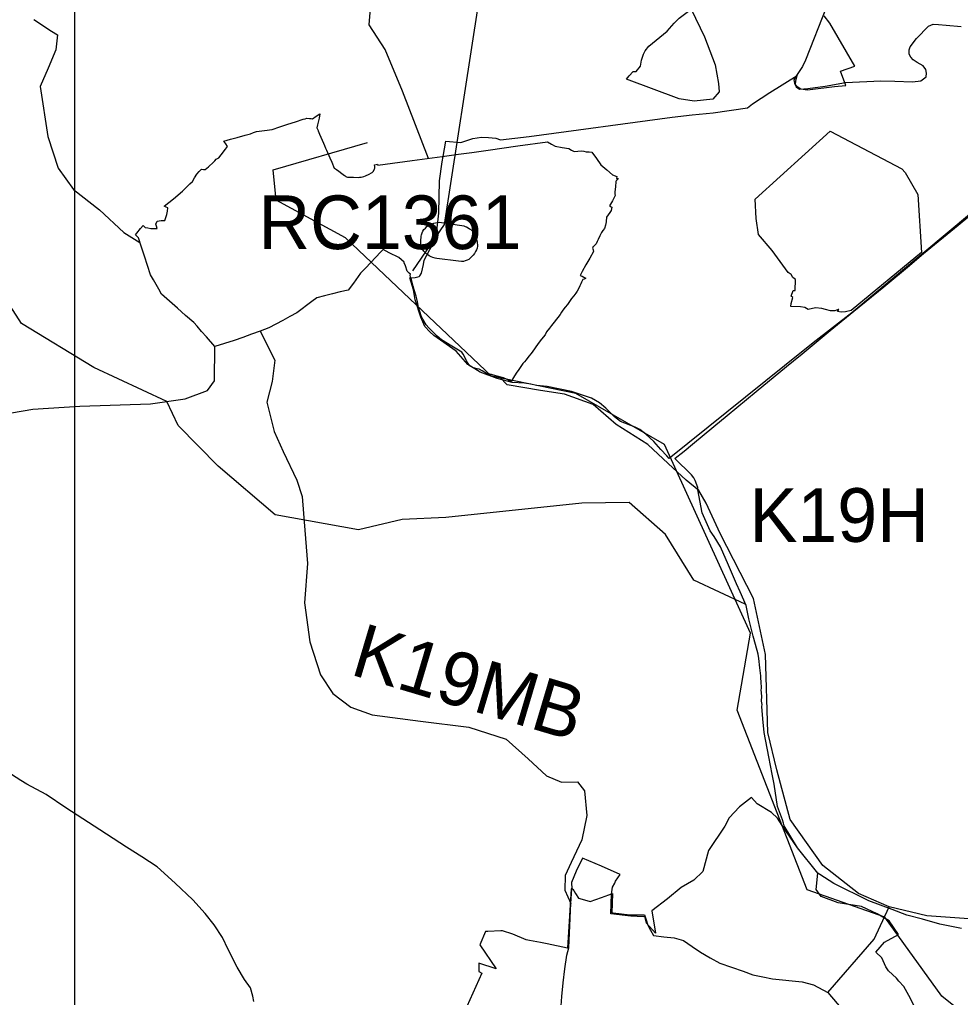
# Model space of a CAD drawing. Extents: x -789162 to -606354, y -1062736 to -945481.
# Drawn here: x -694530 to -691900, y -979512 to -976779 of the extents above; entities that cross this region are included whole.
import ezdxf

# ---------------------------------------------------------------- set-up
doc = ezdxf.new("R2010")
doc.units = 0
for name, color, linetype in [('_Rámeček', 7, 'Continuous'), ('_SIRSI VZTAHY_CYKLOTRASY MISTNI S', 7, 'Continuous'), ('_SIRSI VZTAHY_NATURA_EVL', 7, 'Continuous'), ('_SIRSI VZTAHY_OP vodnich zdroju II stupne', 7, 'Continuous'), ('_SIRSI VZTAHY_PRIRODNIHO PARKU', 7, 'Continuous'), ('_SIRSI VZTAHY_SILNICE II TRIDY_NAVRH', 7, 'Continuous'), ('_SIRSI VZTAHY_SILNICE III TRIDY_STAV', 7, 'Continuous'), ('_SIRSI VZTAHY_USES_NRBK_S', 7, 'Continuous'), ('_SIRSI VZTAHY_USES_popis S', 7, 'Continuous'), ('_SIRSI VZTAHY_USES_RBC_S', 7, 'Continuous'), ('_SIRSI VZTAHY_USES_RBK_S', 7, 'Continuous')]:
    doc.layers.add(name, color=color, linetype=linetype)

msp = doc.modelspace()

# ---------------------------------------------------------------- linework, layer by layer
at = {"layer": '_Rámeček'}
msp.add_lwpolyline([(-674375.7, -995477.3), (-674375.7, -975976.1), (-694376.9, -975976.1), (-694376.9, -995477.3)], dxfattribs=at)
at = {"layer": '_SIRSI VZTAHY_CYKLOTRASY MISTNI S'}
for points in [[(-693430.9, -977481.3), (-693342, -977351.2), (-693247.9, -976741.8), (-693445.4, -976554.8), (-693848.9, -976325.5), (-693869.5, -976106.5), (-693821.6, -975897.8), (-694351.6, -975456.3), (-694980.9, -975292.1), (-695182.6, -975257.9)], [(-692501.8, -978412.4), (-692645.1, -978346), (-692724.8, -978218.4), (-692825.7, -978128.1), (-692958.4, -978130.8), (-693338.1, -978170.6), (-693460.3, -978175.9), (-693582.4, -978205.2), (-693816.1, -978162.6), (-693975.4, -978027.1), (-694086.9, -977912.9), (-694118.8, -977846.4), (-694323.2, -977750.8), (-694525, -977628.6), (-694645.8, -977440.6), (-694775.9, -977208.1), (-694933.9, -976966.3), (-695017.6, -976859.3), (-695110.5, -976836.1), (-695235.9, -976896.5)], [(-691816, -979617.5), (-691951.9, -979508.8), (-692110.7, -979287.6), (-692328, -979211), (-692523.8, -978708.8), (-692486.6, -978493.5), (-692726.7, -977966.7), (-692975.5, -977824), (-693210.7, -977775.4), (-693492.4, -977508.6), (-693619, -977388.9), (-693813.4, -977283.8), (-693821.4, -977198.8), (-693557.4, -977122)]]:
    msp.add_lwpolyline(points, dxfattribs=at)
at = {"layer": '_SIRSI VZTAHY_NATURA_EVL'}
msp.add_lwpolyline([(-692030.2, -979534.1), (-692043.8, -979507.1), (-692057.6, -979481.6), (-692071.6, -979466.3), (-692078.5, -979458.4), (-692101.1, -979437.6), (-692108.3, -979426.5), (-692119.9, -979401.7), (-692136.2, -979385.6), (-692112.4, -979357.5), (-692073.2, -979336.5), (-692099.1, -979298.1), (-692132.9, -979278.4), (-692176, -979257.8), (-692241.7, -979247.6), (-692289.5, -979229.8), (-692303.2, -979210.4), (-692298.1, -979165), (-692355.3, -979093.8), (-692397.8, -979031.3), (-692411.1, -979010.8), (-692428.1, -978994.7), (-692468.2, -978971.2), (-692483.7, -978953.1), (-692517.6, -978978.8), (-692546.6, -979009.8), (-692558.3, -979033.4), (-692604.1, -979101.2), (-692620.2, -979159.6), (-692645.3, -979184.3), (-692680.1, -979205.2), (-692718.8, -979236), (-692762.8, -979269.7), (-692752.6, -979332.2), (-692777.9, -979304.2), (-692782.3, -979286), (-692786.3, -979286.8), (-692821.5, -979284.9), (-692877, -979278.3), (-692875.8, -979223.4), (-692873, -979204.1), (-692866.2, -979193), (-692864.4, -979187.1), (-692850.8, -979168.4), (-692903.1, -979145.4), (-692956.8, -979122.3), (-692974, -979158.8), (-692987.4, -979190.8), (-692986.3, -979208.1), (-692988.3, -979208.7), (-692998, -979374.1), (-693055.4, -979362.6), (-693074.3, -979358.8), (-693105, -979352.7), (-693113.6, -979351), (-693150.9, -979334.9), (-693179.8, -979325.6), (-693185.2, -979325.9), (-693220.8, -979327.6), (-693227.2, -979327.9), (-693243.2, -979365.2), (-693197.8, -979432.5), (-693246, -979416.7), (-693246.6, -979439.9), (-693237.9, -979444), (-693279.9, -979537.8)], dxfattribs=at)
at = {"layer": '_SIRSI VZTAHY_OP vodnich zdroju II stupne'}
for points in [[(-692833.2, -976945.1), (-692826.4, -976935.9), (-692814.3, -976924), (-692806.4, -976923.4), (-692794.5, -976908.7), (-692791, -976891.6), (-692785.8, -976874.9), (-692781.1, -976865.8), (-692770.8, -976853), (-692719.4, -976810.6), (-692700.5, -976788.6), (-692686.2, -976774.3), (-692652.6, -976749.9), (-692615.2, -976827.2), (-692585.3, -976905.4), (-692576.2, -976957.6), (-692573.9, -976980.1), (-692591.6, -977001.1), (-692644.1, -977006.6), (-692685.9, -976999.7)], [(-692264, -977090.8), (-692063.6, -977196.2), (-692054.7, -977206.4), (-692018.6, -977267.7), (-692008.2, -977429.7), (-692204.9, -977591.6), (-692221.3, -977595.4), (-692233.5, -977596.1), (-692243.9, -977594.4), (-692240, -977589.1), (-692241.5, -977588.7), (-692251, -977593.2), (-692262.6, -977593), (-692276.7, -977589.2), (-692287.1, -977586.1), (-692305.2, -977584.2), (-692325.5, -977589.4), (-692334.6, -977583.2), (-692347.1, -977581.9), (-692374, -977580.8), (-692373.4, -977572.2), (-692367.9, -977555.3), (-692373.1, -977552), (-692367, -977535.5), (-692361.4, -977536.3), (-692360.7, -977505.5), (-692368.5, -977499.2), (-692373.3, -977491.3), (-692381.5, -977485.2), (-692426.3, -977424.3), (-692464.5, -977379.1), (-692470.8, -977335), (-692473.5, -977280.3)], [(-693357.1, -977345.3), (-693294, -977353.8), (-693288.5, -977355.4), (-693284.7, -977356.7), (-693280.8, -977358.3), (-693276.4, -977360.8), (-693272.2, -977363.4), (-693269, -977365.6), (-693265.8, -977368.5), (-693262.6, -977371.4), (-693259.1, -977375.6), (-693257.5, -977379.7), (-693255.8, -977383.6), (-693253.9, -977387.1), (-693253.3, -977390.6), (-693252, -977396.1), (-693251.4, -977399.6), (-693251, -977403.2), (-693250.1, -977407.6), (-693250.4, -977412.1), (-693251.4, -977417.2), (-693252.6, -977422.1), (-693255.2, -977427.2), (-693258.4, -977432.6), (-693261.9, -977436.8), (-693265.5, -977441), (-693270.3, -977445.4), (-693274.4, -977449.3), (-693278.9, -977451.2), (-693284.4, -977453.1), (-693289.5, -977454.4), (-693294.9, -977454.4), (-693303.6, -977454.1), (-693363.5, -977446.4), (-693368.7, -977445.4), (-693374.7, -977443.8), (-693379.6, -977441.9), (-693385.6, -977438.7), (-693391.9, -977433.9), (-693395.3, -977431), (-693399.7, -977425.6), (-693403.6, -977420.8), (-693406.5, -977415), (-693408.4, -977408.3), (-693408.7, -977402.5), (-693408.7, -977397.1), (-693408.1, -977392.9), (-693407.8, -977388.4), (-693407.4, -977384.2), (-693406.8, -977380.1), (-693404.9, -977374.9), (-693402.9, -977369.8), (-693400.1, -977365.3), (-693395.6, -977361.2), (-693391.4, -977356.7), (-693385.3, -977352.8), (-693378.6, -977349.9), (-693372.2, -977347.4), (-693363, -977346)]]:
    msp.add_lwpolyline(points, close=True, dxfattribs=at)
msp.add_lwpolyline([(-691897.1, -979319.3), (-691956.9, -979307.6), (-692005.7, -979293.4), (-692049.5, -979282.3), (-692090.2, -979266.2), (-692155.7, -979242.2), (-692254.1, -979193.7), (-692293.1, -979168.6), (-692298.1, -979165), (-692355.3, -979093.8), (-692392.4, -979032.4), (-692394.8, -979024.8), (-692397.2, -979015.7), (-692411.4, -978978.3), (-692420.9, -978915.8), (-692426.2, -978887.8), (-692435.6, -978839.3), (-692448.8, -978771.7), (-692451.9, -978733.2), (-692454.8, -978699), (-692454.1, -978693.4), (-692455.6, -978683.8), (-692455.1, -978670.1), (-692456.5, -978652.3), (-692456.4, -978648), (-692456.4, -978640.2), (-692456.5, -978635.9), (-692458.1, -978612.8), (-692460.2, -978590.5), (-692463.8, -978565), (-692465.3, -978552.1), (-692467.7, -978542.3), (-692479.4, -978501.9), (-692490.9, -978453.9), (-692498.7, -978416.9), (-692515.9, -978377.8), (-692525.7, -978356.1), (-692548.6, -978303.9), (-692570.7, -978252.6), (-692588.7, -978223.6), (-692599.7, -978207.8), (-692618.3, -978165.7), (-692621.8, -978157.1), (-692633.6, -978092.9), (-692634.1, -978086.4), (-692641, -978067), (-692645.1, -978059.7), (-692652.1, -978051.2), (-692698.7, -978005.5), (-692692.4, -978001.1), (-692680.8, -977991.7), (-692672.4, -977984.8), (-692648.4, -977965.2), (-692589.3, -977916.5), (-692551.8, -977885.7), (-692470.5, -977818.5), (-692385.7, -977748.5), (-692342.1, -977712.8), (-692263.7, -977648.1), (-692198, -977594), (-692114.3, -977525.3), (-692042.4, -977465.6), (-692002.7, -977432.9), (-691906.3, -977353.6), (-691851.8, -977308.9)], dxfattribs=at)
at = {"layer": '_SIRSI VZTAHY_PRIRODNIHO PARKU'}
msp.add_lwpolyline([(-691806.7, -977267), (-692203, -977598.6), (-692311.7, -977682.6), (-692392, -977746.4), (-692714.2, -978005.2), (-692721, -977998.2), (-692737, -977980.8), (-692757, -977957.7), (-692779, -977937.3), (-692796, -977924.8), (-692809, -977918.2), (-692850, -977902.2), (-692867, -977889.5), (-692891, -977864.8), (-692909, -977850.2), (-692931, -977836.8), (-692987, -977818.2), (-693055, -977804.2), (-693085, -977801.7), (-693101, -977797.5), (-693119, -977794.7), (-693153, -977792.8), (-693195, -977782), (-693243, -977764.6), (-693277, -977742.6), (-693310, -977705.6), (-693372, -977661.3), (-693383, -977651.3), (-693397, -977636.1), (-693408, -977610.6), (-693424, -977562.4), (-693429, -977534.3), (-693439, -977500.7), (-693424, -977499.1), (-693417, -977498.1), (-693413, -977497.2), (-693411, -977495.1), (-693407, -977487.6), (-693401, -977463.1), (-693398.9, -977451.4), (-693376, -977407), (-693365, -977377.4), (-693358, -977319.7), (-693356, -977229.2), (-693349, -977175.8), (-693346, -977161.5), (-693339, -977118.6), (-693297, -977121.8), (-693280, -977116.6), (-693263, -977111), (-693239, -977107.3), (-693219, -977107.9), (-693199, -977109.7), (-693186, -977114.4), (-693106, -977105.4), (-692706, -977050.9), (-692650, -977044.4), (-692591, -977038.8), (-692495, -977025.5), (-692481, -977014.2), (-692433, -976982.3), (-692356, -976934.7), (-692358, -976939), (-692361, -976950.9), (-692362, -976959.7), (-692359, -976964.1), (-692346, -976971.7), (-692327, -976974.8), (-692252, -976965.5), (-692220, -976962.6), (-692235, -976923.1), (-692195, -976908.8), (-692265, -976788.5), (-692281, -976767.7)], dxfattribs=at)
at = {"layer": '_SIRSI VZTAHY_SILNICE II TRIDY_NAVRH'}
msp.add_lwpolyline([(-692274.3, -976742.7), (-692333, -976891.6), (-692341, -976909.9), (-692358.4, -976935.3), (-692365.4, -976947.2), (-692363.8, -976956.1), (-692359.4, -976966.4), (-692349.3, -976972.8), (-692326.7, -976971.3), (-692277.8, -976964.3), (-692220.9, -976954.7), (-692122.2, -976950), (-692083.2, -976950.7), (-692033.3, -976952.9), (-692010.5, -976950), (-691995.9, -976938.6), (-691994.4, -976928.4), (-691996, -976917.8), (-692003.9, -976907.8), (-692020.3, -976898.2), (-692031.7, -976891), (-692038.4, -976883.7), (-692043.4, -976875.3), (-692043.4, -976863.6), (-692040.2, -976854.5), (-692022.2, -976831), (-691989.2, -976797), (-691976.3, -976791.1), (-691961, -976791.9), (-691939.6, -976794.4), (-691897.9, -976798.1)], dxfattribs=at)
at = {"layer": '_SIRSI VZTAHY_SILNICE III TRIDY_STAV'}
msp.add_lwpolyline([(-693875.8, -979523.7), (-693877.8, -979508.6), (-693885.1, -979485), (-693901.9, -979461.8), (-693922.4, -979427.4), (-693947.3, -979378), (-693963.2, -979344.3), (-693986.4, -979308.7), (-694011.7, -979277.3), (-694046.3, -979239.2), (-694095.2, -979192.2), (-694146, -979146.8), (-694189, -979118.9), (-694231.8, -979091.6), (-694306.4, -979043.6), (-694401.3, -978981.7), (-694456.4, -978945.2), (-694510.1, -978915.9), (-694526.8, -978906.1), (-694566.2, -978880.9), (-694616.9, -978853), (-694637, -978838.3), (-694660.8, -978814.1)], dxfattribs=at)
at = {"layer": '_SIRSI VZTAHY_USES_NRBK_S'}
for points in [[(-694490.2, -976778.3), (-694440.9, -976811.3), (-694424.1, -976820.8), (-694428.9, -976862.9), (-694450.9, -976914.3), (-694472.8, -976965.7), (-694451.7, -977105), (-694422.9, -977194.2), (-694380, -977253.7), (-694306.5, -977310.5), (-694238.8, -977374.1), (-694193.7, -977401.3)], [(-693858, -977649.2), (-693816.6, -977731.1), (-693824.2, -977790.3), (-693838.6, -977848), (-693818.1, -977930.1), (-693793.8, -977986.2), (-693755.1, -978066), (-693740.4, -978111.4), (-693736.6, -978159), (-693725.4, -978298.9), (-693734.1, -978408.8), (-693718.5, -978518), (-693689, -978610.4), (-693654.3, -978662.9), (-693604, -978700.6), (-693544.9, -978722), (-693409.7, -978739.5), (-693274.6, -978757), (-693169.4, -978789.8), (-693108.5, -978845.5), (-693057, -978892.6), (-693015.6, -978910.4), (-692970.6, -978909.6), (-692951, -978934.8), (-692944.1, -979003.9), (-692958.7, -979071.8), (-692987.9, -979134.9), (-693004.9, -979171.5), (-693005.6, -979211.8), (-692988.8, -979249.5)], [(-691863.4, -979293.7), (-691902.2, -979290.8), (-691993.9, -979283.9), (-692098.9, -979259.1), (-692184.4, -979221.3), (-692219.1, -979194.2), (-692284.7, -979143.2), (-692376.2, -979015.1), (-692413, -978875.7), (-692437.8, -978771.4), (-692445.1, -978553.5), (-692477.9, -978396.7), (-692571.2, -978215.2), (-692610.6, -978130.8), (-692631.2, -978095.3), (-692666.3, -978066), (-692717, -978019.1), (-692773.9, -977966.6), (-692862.4, -977910.4), (-692926.2, -977854.4), (-693006.3, -977826.1), (-693074.2, -977815), (-693167.5, -977799.7), (-693188.3, -977776.9)]]:
    msp.add_lwpolyline(points, dxfattribs=at)
at = {"layer": '_SIRSI VZTAHY_USES_RBC_S'}
msp.add_lwpolyline([(-693754.9, -977598.4), (-693774.6, -977608.9), (-693794.4, -977619.4), (-693814.1, -977629.9), (-693833.8, -977640.4), (-693858, -977649.2), (-693882.1, -977658), (-693906.3, -977666.9), (-693930.5, -977675.7), (-693957.2, -977684.1), (-693984, -977692.5), (-694007.8, -977665.4), (-694021.3, -977650.1), (-694033.7, -977636), (-694043.3, -977625.8), (-694066, -977605.6), (-694088.6, -977585.4), (-694110.9, -977565.8), (-694133.2, -977546.1), (-694140.9, -977532.6), (-694148.7, -977519.2), (-694156.4, -977505.7), (-694164.2, -977492.3), (-694172.6, -977466.3), (-694181.1, -977440.3), (-694189.5, -977414.3), (-694198, -977388.3), (-694206, -977380.5), (-694202.6, -977376), (-694192.1, -977362.9), (-694184.8, -977354.3), (-694182.2, -977357), (-694179.5, -977359.6), (-694171.4, -977361), (-694163.4, -977362.3), (-694154.5, -977362.3), (-694145.7, -977362.3), (-694147.6, -977356.4), (-694149.4, -977350.5), (-694145.7, -977342.5), (-694140.1, -977341.1), (-694134.4, -977339.8), (-694129.3, -977340.1), (-694124.2, -977340.3), (-694121.3, -977332), (-694118.3, -977323.7), (-694117, -977314.3), (-694115.6, -977304.9), (-694120.7, -977302.5), (-694125.8, -977300.1), (-694113.1, -977289.6), (-694100.3, -977279.2), (-694074.9, -977258.2), (-694061.1, -977244.6), (-694054.2, -977237.7), (-694047.3, -977230.9), (-694041.1, -977220.7), (-694035, -977210.6), (-694028.3, -977203.6), (-694021.6, -977196.6), (-694016.5, -977197.2), (-694011.4, -977197.7), (-694002.3, -977190.2), (-693988.4, -977177.3), (-693984.6, -977173), (-693980.9, -977168.8), (-693975.2, -977165.9), (-693973.4, -977165), (-693967.2, -977157), (-693954.9, -977140.9), (-693948.7, -977132.9), (-693954.1, -977125.6), (-693959.4, -977118.4), (-693940.7, -977113.3), (-693921.9, -977108.2), (-693899.4, -977102), (-693884.4, -977098), (-693876.1, -977094.5), (-693867.8, -977091.1), (-693845.9, -977088.4), (-693823.9, -977085.8), (-693802.3, -977078.5), (-693780.6, -977071.3), (-693758.9, -977064), (-693737.2, -977056.8), (-693732.2, -977055.6), (-693727.2, -977054.3), (-693719.4, -977055), (-693715.5, -977055.4), (-693711.6, -977055.8), (-693701, -977049), (-693690.4, -977042.3), (-693692.9, -977053.8), (-693695.3, -977065.2), (-693697.1, -977073), (-693698.9, -977080.8), (-693697.2, -977084.7), (-693695.4, -977088.6), (-693695.6, -977089.9), (-693692, -977098.5), (-693688.3, -977107.1), (-693684.7, -977115.7), (-693681, -977124.2), (-693678, -977131), (-693675.1, -977137.8), (-693672.5, -977143.8), (-693663.2, -977165.1), (-693657.7, -977177.6), (-693650.6, -977194.1), (-693647.5, -977195.7), (-693644.4, -977197.4), (-693637.8, -977202.7), (-693629.6, -977208.9), (-693622.1, -977214.5), (-693620.2, -977215.8), (-693618.1, -977217), (-693616, -977218.2), (-693613.8, -977218.8), (-693611.3, -977219.1), (-693596.4, -977219.3), (-693581.5, -977219.6), (-693579, -977219.4), (-693575.2, -977219), (-693568.1, -977217.2), (-693563.5, -977215.3), (-693553.3, -977210.4), (-693546.7, -977207.1), (-693544.6, -977205.7), (-693541, -977202.4), (-693537.8, -977196), (-693537.1, -977193.9), (-693537.5, -977190.6), (-693538.3, -977184.4), (-693533.8, -977183.8), (-693529.3, -977183.1), (-693528.9, -977185.6), (-693508.1, -977182.8), (-693432.5, -977172.7), (-693348.7, -977161.6), (-693303.3, -977155.2), (-693266.1, -977149.9), (-693219.8, -977143.4), (-693137, -977131.8), (-693054.1, -977120.1), (-693043.3, -977126.4), (-693032.5, -977132.7), (-693013.7, -977136), (-692994.9, -977139.3), (-692987.4, -977143.3), (-692979.8, -977147.4), (-692969.6, -977146.5), (-692959.3, -977145.6), (-692952.7, -977146.7), (-692946.1, -977147.9), (-692938, -977148.6), (-692929.9, -977149.3), (-692917.5, -977167.1), (-692905, -977185), (-692888.5, -977198.5), (-692872.1, -977212.1), (-692860.5, -977217), (-692861.5, -977222.5), (-692857.1, -977223.2), (-692857.2, -977224.8), (-692859.3, -977226.6), (-692862.2, -977229.6), (-692862.9, -977230.8), (-692864.6, -977245.9), (-692866, -977259.7), (-692865.8, -977265.8), (-692865.4, -977270.7), (-692873, -977285), (-692880.6, -977299.3), (-692878.9, -977300.2), (-692876, -977301.9), (-692874.6, -977302.7), (-692875.5, -977307.4), (-692876.4, -977312.1), (-692879.7, -977317.6), (-692884.5, -977324.1), (-692889.2, -977330.6), (-692889.7, -977334.9), (-692890.1, -977339.2), (-692890, -977343.5), (-692892.5, -977353), (-692895, -977362.5), (-692899.3, -977368.2), (-692903.5, -977373.9), (-692908, -977383.5), (-692912.5, -977393.1), (-692915.4, -977399.2), (-692918.4, -977405.3), (-692921.3, -977408.4), (-692924.2, -977411.4), (-692925.9, -977412.6), (-692927.6, -977413.7), (-692927.8, -977415.4), (-692928.1, -977417.1), (-692927, -977422), (-692926, -977426.9), (-692936.3, -977445.5), (-692946.7, -977464.2), (-692957.1, -977482.6), (-692962.6, -977494), (-692957.6, -977496.1), (-692952.5, -977498.3), (-692947.5, -977501.6), (-692949.8, -977503), (-692952, -977504.3), (-692955.8, -977505.5), (-692959, -977512.3), (-692961.1, -977516.8), (-692964, -977522.7), (-692966.2, -977527.2), (-692971.2, -977537.6), (-692974.7, -977543.3), (-692980.8, -977551), (-692987, -977558.7), (-692992.8, -977566.9), (-692998.6, -977575), (-693005.1, -977582.9), (-693011.5, -977590.8), (-693015.3, -977596.8), (-693019.1, -977602.8), (-693036.1, -977624.6), (-693042.7, -977634), (-693049, -977641.3), (-693056.7, -977651.4), (-693061.1, -977659.5), (-693070.7, -977671.8), (-693080.2, -977684.2), (-693088.5, -977696.2), (-693096.8, -977708.3), (-693109, -977722.9), (-693114.1, -977729.8), (-693118.6, -977734.9), (-693123.2, -977740), (-693127, -977745.5), (-693134.7, -977756.5), (-693142.3, -977767.4), (-693149.1, -977778.9), (-693155.9, -977790.3), (-693166.8, -977785), (-693177.7, -977779.6), (-693199, -977774.1), (-693211.1, -977770.8), (-693218.2, -977769.4), (-693225.3, -977767.9), (-693237, -977760.8), (-693245.2, -977755.9), (-693251.2, -977754.5), (-693257.2, -977753.1), (-693262.5, -977751.9), (-693268.8, -977748), (-693271.4, -977746.3), (-693276, -977739.6), (-693280.6, -977732.9), (-693283.7, -977726.2), (-693290.2, -977714.2), (-693293.5, -977708.7), (-693322.2, -977691.4), (-693350.7, -977674.2), (-693362.6, -977663.2), (-693373.7, -977652.6), (-693385.8, -977640.4), (-693393.7, -977631.8), (-693403, -977616), (-693406.9, -977609.4), (-693411.5, -977594.3), (-693414.6, -977583.1), (-693417.4, -977567.9), (-693421.7, -977551.5), (-693427.3, -977533.7), (-693430.2, -977523.5), (-693434.9, -977505.3), (-693436.9, -977498.3), (-693438.5, -977493.1), (-693437.5, -977489.8), (-693440.9, -977487.4), (-693445.5, -977482.8), (-693446.4, -977481.6), (-693451.6, -977467.4), (-693454.8, -977458.5), (-693455.1, -977456.5), (-693462.4, -977450.2), (-693469.7, -977444), (-693497.4, -977430.4), (-693514.1, -977420.9), (-693520.3, -977427.4), (-693563.4, -977473.3), (-693577, -977487.8), (-693596.9, -977515.2), (-693611.8, -977534.5), (-693633.6, -977540), (-693655.5, -977545.4), (-693677.4, -977550.9), (-693699.2, -977556.3), (-693713.1, -977566.8)], close=True, dxfattribs=at)
msp.add_lwpolyline([(-693017.4, -979548.8), (-693014, -979509.9), (-693010.6, -979470.9), (-693005.7, -979432.4), (-693000.7, -979393.9), (-692997.8, -979383.6), (-692994.8, -979373.3), (-692992.8, -979332), (-692990.8, -979290.8), (-692988.8, -979249.5), (-692986.7, -979208.3), (-692983.9, -979208.3), (-692975.8, -979221.2), (-692967.7, -979234.1), (-692951.3, -979239), (-692934.9, -979244), (-692903.6, -979232.8), (-692872.3, -979221.5), (-692874.1, -979275.3), (-692870.6, -979275.4), (-692847.2, -979278.3), (-692823.9, -979281.2), (-692803.5, -979281.2), (-692783.1, -979281.2), (-692778.5, -979295.4), (-692773.9, -979309.6), (-692766, -979324.2), (-692758.1, -979338.8), (-692729.2, -979342.3), (-692700.4, -979345.8), (-692687, -979349.6), (-692673.7, -979353.3), (-692649.9, -979369.6), (-692626.1, -979385.9), (-692599.4, -979400.9), (-692572.7, -979415.9), (-692540.2, -979427.2), (-692507.6, -979438.4), (-692480.1, -979449.2), (-692452.5, -979454.7), (-692425, -979460.1), (-692342.1, -979468.8), (-692310.3, -979477.2), (-692270, -979498), (-692228.3, -979548.1)], dxfattribs=at)
at = {"layer": '_SIRSI VZTAHY_USES_RBK_S'}
for points in [[(-693387.1, -977166.7), (-693460.1, -976978.9), (-693507.9, -976862), (-693553, -976792.9), (-693542.4, -976665.4), (-693558.4, -976585.7), (-693685.8, -976431.6), (-693821.2, -976341.2), (-693863.7, -976245.6), (-693850.4, -976022.4), (-693800, -975823.1), (-693701.7, -975416.6), (-693521.2, -975238.6), (-693494.6, -975156.2), (-693523.8, -975057.9), (-693717.7, -974885.2), (-693757.5, -974821.4), (-693861, -974664.6), (-693919.5, -974526.5), (-693996.5, -974454.7), (-694018.2, -974272.4)], [(-694646.4, -977893.4), (-694493.2, -977867.6), (-694361.7, -977858.9), (-694164.3, -977852.6), (-694067.2, -977838.4), (-694004.8, -977815.9), (-693985.4, -977788.3), (-693984, -977692.5)], [(-692270, -979498), (-692141.3, -979349.5), (-692098.9, -979259.1)]]:
    msp.add_lwpolyline(points, dxfattribs=at)

# ---------------------------------------------------------------- texts
at = {"layer": '_SIRSI VZTAHY_USES_popis S'}
for s, p in [('RC1361', (-693862.9, -977420.2)), ('K19H', (-692489.4, -978238.6))]:
    msp.add_text(s, height=150, dxfattribs=at).set_placement(p)
msp.add_text('K19MB', height=150, rotation=343.3819, dxfattribs=at).set_placement((-693609.7, -978608.2))

doc.saveas('drawing.dxf')
